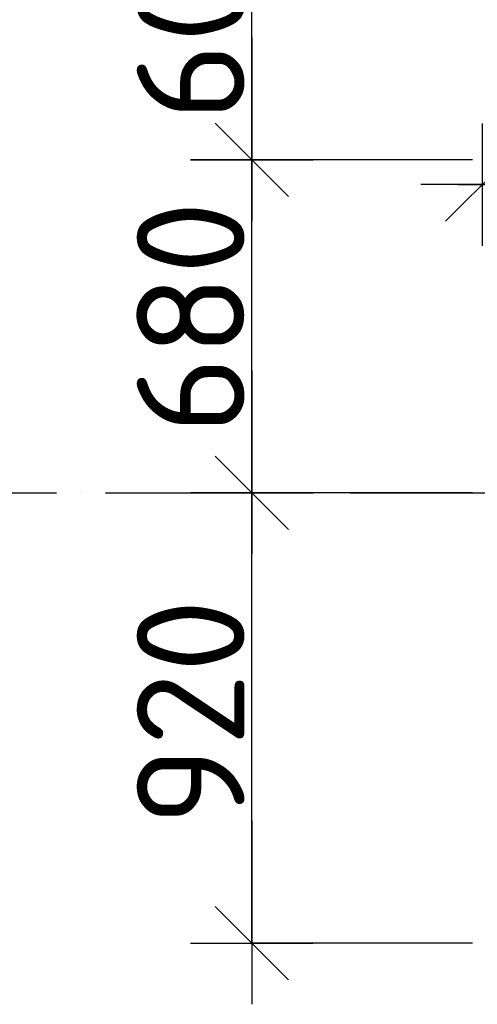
# Model space of a CAD drawing. Header units: millimetres. Extents: x 40580 to 559114, y -343730 to 81020.
# Tile 280 of 656: x 341039 to 341973, y -72660 to -70649. Entities that reach past the tile are written whole.
import ezdxf

# ---------------------------------------------------------------- set-up
doc = ezdxf.new("R2010")
doc.units = ezdxf.units.MM
doc.linetypes.add('______11', pattern=[500, 400, -50, 0, -50])
doc.linetypes.add('______5', pattern=[1100, 800, -100, 100, -100])
doc.layers.add('___________________', color=253, linetype='______5')
doc.layers.add('______________________', color=7, linetype='Continuous')
doc.styles.add('ISOCPEUR', font='isocpeur.ttf')

# ---------------------------------------------------------------- blocks, each defined once
blk = doc.blocks.new('ALL_ML_STRICH')
at = {"color": 0, "linetype": 'ByBlock', "lineweight": -2}
for p, q in [((0, -0.5), (0, 0.5)), ((-0.3, -0.3), (0.3, 0.3)), ((-1, 0), (0.5, 0))]:
    blk.add_line(p, q, dxfattribs=at)

msp = doc.modelspace()

# ---------------------------------------------------------------- linework, layer by layer
at = {"layer": '___________________', "color": 253, "linetype": '______11'}
msp.add_line((338213.2, -71615.1), (367033.2, -71615.1), dxfattribs=at)
at = {"layer": '______________________', "color": 7, "linetype": 'Continuous'}
for p, q in [((341512.8, -70935.1), (341512.8, -70335.1)), ((341512.8, -71615.1), (341512.8, -70935.1)), ((341512.8, -72535.1), (341512.8, -71615.1))]:
    msp.add_line(p, q, dxfattribs=at)
at = {"layer": '______________________', "color": 253, "linetype": 'Continuous'}
for p, q in [((341963.2, -70935.1), (341512.8, -70935.1)), ((341963.2, -70935.1), (341512.8, -70935.1)), ((341963.2, -71615.1), (341512.8, -71615.1)), ((341963.2, -71615.1), (341512.8, -71615.1)), ((341963.2, -72535.1), (341512.8, -72535.1))]:
    msp.add_line(p, q, dxfattribs=at)

# ---------------------------------------------------------------- block references
at = {"layer": '______________________', "color": 7, "linetype": 'Continuous', "xscale": 250, "yscale": 250, "zscale": 250}
for p, rotation in [((341512.8, -70935.1), 270), ((341512.8, -70935.1), 90), ((341983.2, -70985.5), 180), ((341512.8, -71615.1), 270), ((341512.8, -71615.1), 90), ((341512.8, -72535.1), 270)]:
    msp.add_blockref('ALL_ML_STRICH', p, dxfattribs=dict(at, rotation=rotation))
msp.add_blockref('ALL_ML_STRICH', (342183.2, -70985.5), dxfattribs=at)

# ---------------------------------------------------------------- texts
at = {"layer": '______________________', "color": 7, "style": 'ISOCPEUR'}
for s, p in [('600', (341497.8, -70855.1)), ('680', (341497.8, -71495.1)), ('920', (341497.8, -72295.1))]:
    msp.add_text(s, height=220, rotation=90, dxfattribs=at).set_placement(p)

doc.saveas('drawing.dxf')
